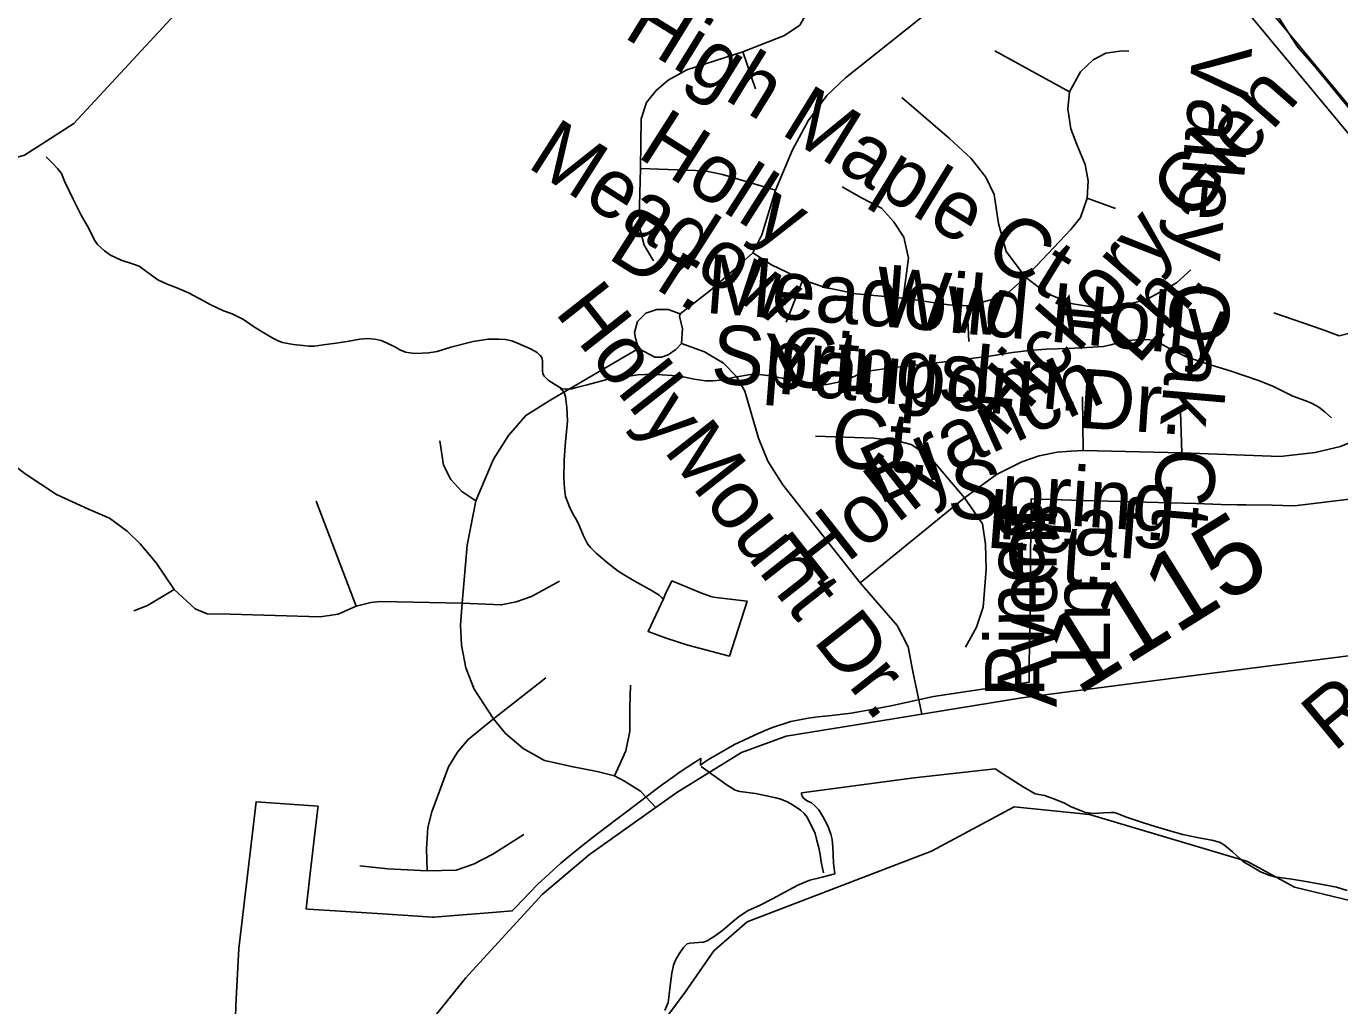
# Model space of a CAD drawing. Extents: x 2001466 to 31450019, y -30647475 to 847247.
# Drawn here: x 2038050 to 2042268, y 683676 to 686822 of the extents above; entities that cross this region are included whole.
import ezdxf

# ---------------------------------------------------------------- set-up
doc = ezdxf.new("R2010")
doc.units = 0
for name, color, linetype in [('Exist Aviation Commercial or Municipal Perimeter Paved', 7, 'Continuous'), ('Exist Boundary Political City Limit New', 7, 'Continuous'), ('Exist Hydrographic Creek Single Shore', 7, 'Continuous'), ('Exist Hydrographic Misc Water Feature', 7, 'Continuous'), ('Exist Road Non-System Type 51', 7, 'Continuous'), ('Exist Road Non-System Type 51 Label', 7, 'Continuous'), ('Exist Road Secondary Type 51 Attributed', 7, 'Continuous'), ('Exist Road Secondary Type 51 Label', 7, 'Continuous'), ('Exist Road Secondary Type 51 Number Label', 7, 'Continuous'), ('Map Preparation Boundary City Limit Buffer Line', 7, 'Continuous')]:
    doc.layers.add(name, color=color, linetype=linetype)

msp = doc.modelspace()

# ---------------------------------------------------------------- linework, layer by layer
at = {"layer": 'Exist Aviation Commercial or Municipal Perimeter Paved'}
msp.add_line((2042103.6, 686800.8), (2043075.5, 685628.1), dxfattribs=at)
msp.add_lwpolyline([(2043075.5, 685628.1), (2043498.8, 685117.4), (2043555, 685057.6), (2043513, 685019.5), (2043454.9, 685083.5), (2041370.9, 687591.4), (2041340.9, 687627.4), (2041386.6, 687665.5), (2041415.7, 687630.7), (2042103.6, 686800.8)], dxfattribs=at)
at = {"layer": 'Exist Boundary Political City Limit New'}
for points in [[(2042334.5, 685307.5), (2042220.9, 685293.6), (2042132.2, 685282.6), (2042119.5, 685281.2), (2042051.9, 685283.1), (2041968.4, 685284.3), (2041939.2, 685284.8), (2041887.8, 685286.2), (2041807.9, 685288.5), (2041725.9, 685290.8), (2041646, 685293.1), (2041564.5, 685295.2), (2041484.6, 685297.6), (2041407.5, 685299.9), (2041277.6, 685303.4), (2041277.5, 685299.9), (2041276.2, 685184.2), (2041275.6, 685139.5), (2041275.4, 685103.9), (2041274.5, 685022.6), (2041274.4, 685000), (2041274.2, 684927.7), (2041272.1, 684828.3), (2041271.4, 684777.7), (2041271, 684714.9), (2040964.2, 684669.4), (2040832.1, 684640.4), (2040770.9, 684628.4), (2040699.2, 684616.1), (2040636.6, 684608.4), (2040594, 684603.8), (2040561.5, 684599.2), (2040505.6, 684588.4), (2040444, 684568.5), (2040422.9, 684559.6), (2040401.1, 684550.4), (2040325, 684514.6), (2040241.5, 684466.3), (2040225.5, 684455.8), (2040215.2, 684449.1), (2040215.5, 684452.9)], [(2040215.5, 684452.9), (2040216.4, 684470.1), (2040196.1, 684457.2), (2040153.8, 684428.8), (2040111.9, 684399.7), (2040085.9, 684380.9), (2039982.4, 684302.1), (2039952.1, 684279.2), (2039912.2, 684249), (2039872.5, 684218.6), (2039832.4, 684187.2), (2039792.6, 684155.2), (2039767.6, 684133.8), (2039692.2, 684065), (2039621.1, 683991.9), (2039611, 683980.8), (2039560.2, 683976.6), (2039520.4, 683973.4), (2039438.6, 683966.7), (2039359.9, 683960.2), (2039354.9, 683960.6), (2039276, 683965.7), (2039210.1, 683969.9), (2039059.5, 683979.8), (2038956, 683986.4), (2038948.8, 683986.9), (2038959.9, 684082.2), (2038978.4, 684239), (2038986.9, 684311), (2038987.5, 684316.7), (2038788.4, 684331.3), (2038732.5, 683860.2), (2038728.6, 683778.8), (2038724.8, 683698.6), (2038720.9, 683617.3)]]:
    msp.add_lwpolyline(points, dxfattribs=at)
at = {"layer": 'Exist Hydrographic Creek Single Shore'}
msp.add_lwpolyline([(2039064.6, 682482.2), (2039450.9, 683035.3), (2039650, 683211.6), (2039900, 683360.8), (2040165.9, 683719.5), (2040258, 683852.2), (2040365.8, 683945.1), (2040957, 684172.6), (2041223, 684314.8), (2041464.9, 684290.2), (2041972.8, 684138.8), (2042122.9, 684057), (2042673.9, 683924.4), (2043115, 683967.9), (2043248.9, 683952.1), (2043339.9, 683884.6), (2043432.8, 683577.6)], dxfattribs=at)
at = {"layer": 'Exist Hydrographic Misc Water Feature'}
for points in [[(2037834.3, 686347.4), (2038045.1, 686407.1), (2038202.9, 686508.9), (2038758.3, 687110)], [(2038114.8, 686402.3), (2038134.9, 686382.3), (2038150.9, 686364.3), (2038163, 686348.4), (2038172.8, 686324.4), (2038201.1, 686266.5), (2038226.9, 686214.5), (2038251.1, 686172.6), (2038269.2, 686134.6), (2038279.2, 686120.7), (2038301.2, 686100.7), (2038321.3, 686086.7), (2038355.3, 686070.8), (2038391.4, 686058.9), (2038413.3, 686050.9), (2038437.3, 686033), (2038473.4, 686007), (2038503.3, 685993.1), (2038533.5, 685981.2), (2038571.4, 685965.2), (2038605.5, 685947.3), (2038643.6, 685927.4), (2038683.6, 685907.4), (2038711.7, 685897.5), (2038747.6, 685879.5), (2038779.6, 685857.6), (2038807.6, 685839.7), (2038841.7, 685819.7), (2038859.7, 685811.8), (2038873.7, 685805.8), (2038907.7, 685799.9), (2038939.7, 685795.9), (2038957.7, 685794), (2038975.8, 685794), (2039003.7, 685798), (2039045.7, 685804.2), (2039087.5, 685810.2), (2039121.6, 685816.3), (2039147.6, 685818.4), (2039169.6, 685816.4), (2039189.7, 685812.4), (2039207.7, 685804.5), (2039235.8, 685790.5), (2039249.7, 685782.5), (2039267.8, 685774.5), (2039281.7, 685772.6), (2039299.8, 685770.6), (2039343.6, 685772.8), (2039369.7, 685776.8), (2039413.6, 685790.8), (2039485.5, 685809), (2039533.5, 685817), (2039567.6, 685817.1), (2039589.7, 685815.2), (2039609.6, 685811.3), (2039627.6, 685803.3), (2039669.7, 685785.4), (2039691.6, 685773.4), (2039699.6, 685765.4), (2039705.6, 685757.4), (2039707.8, 685747.4), (2039707.8, 685729.4), (2039707.8, 685715.4), (2039709.7, 685705.4), (2039713.8, 685697.4), (2039725.9, 685685.5), (2039749.9, 685669.5), (2039763.8, 685661.6)], [(2039763.8, 685661.6), (2039771.8, 685657.6), (2039781.8, 685655.6), (2039801.9, 685657.6), (2039817.9, 685661.6), (2039851.8, 685669.7), (2039879.7, 685677.8), (2039895.6, 685681.8), (2039919.6, 685687.8), (2039959.8, 685694), (2040013.8, 685702), (2040061.7, 685704.1), (2040123.7, 685700.2), (2040165.7, 685694.3), (2040195.6, 685688.4), (2040231.7, 685682.4), (2040255.7, 685682.5), (2040279.7, 685684.5), (2040325.6, 685694.6), (2040375.7, 685702.7), (2040405.6, 685702.8), (2040439.7, 685698.8), (2040477.6, 685690.9), (2040531.7, 685677), (2040571.7, 685671.1), (2040595.7, 685671.1), (2040621.7, 685671.2), (2040663.6, 685679.2), (2040701.5, 685693.3), (2040727.5, 685705.4), (2040753.6, 685713.4), (2040775.5, 685717.4), (2040837.5, 685725.6), (2040945.5, 685737.8), (2040999.4, 685743.9), (2041075.5, 685754), (2041143.4, 685762.1), (2041217.4, 685774.3), (2041271.3, 685780.4), (2041325.3, 685784.5), (2041397.5, 685786.6), (2041475.4, 685790.8), (2041509.4, 685792.8), (2041533.2, 685798.9), (2041579.1, 685811), (2041615.2, 685815), (2041653.2, 685815.1), (2041675.3, 685811.1), (2041693.1, 685803.2), (2041727.2, 685783.3), (2041773.3, 685761.4), (2041829.3, 685741.5), (2041881.4, 685725.6), (2041919.3, 685713.6), (2042007.5, 685683.8), (2042053.4, 685665.9), (2042117.4, 685634), (2042159.4, 685618.1), (2042179.5, 685610.2), (2042201.7, 685598.3), (2042221.6, 685582.3), (2042241.7, 685564.3)], [(2039763.8, 685661.6), (2039777.9, 685645.6), (2039781.8, 685631.6), (2039785.9, 685597.6), (2039788, 685553.6), (2039786.2, 685529.6), (2039782.1, 685487.6), (2039778.2, 685429.6), (2039776.3, 685371.6), (2039778.6, 685337.6), (2039782.5, 685311.6), (2039794.6, 685277.7), (2039806.7, 685253.7), (2039814.7, 685241.7), (2039824.5, 685221.8), (2039838.6, 685187.7), (2039852.8, 685159.8), (2039862.6, 685147.8), (2039880.9, 685129.9), (2039916.8, 685097.9), (2039950.8, 685072), (2039962.9, 685064), (2040002.9, 685040.2), (2040060.9, 685008.2), (2040082.9, 684994.3), (2040091.1, 684986.3), (2040097, 684982.3)], [(2040097, 684982.3), (2040103, 684998.3), (2040123.1, 685040.3), (2040217, 685002.5), (2040249, 684990.6), (2040257, 684988.6), (2040283, 684984.6), (2040365, 684974.8), (2040309.2, 684798.7), (2040175.3, 684834.4), (2040105.4, 684856.3), (2040047.2, 684878.2), (2040097, 684982.3)], [(2040646.6, 684099.5), (2040642.7, 684133.5), (2040640.4, 684185.4), (2040638.3, 684209.4), (2040634.2, 684227.5), (2040624.4, 684253.4), (2040608.4, 684283.4), (2040596.1, 684305.3), (2040582.2, 684319.3), (2040572.1, 684327.3), (2040556.1, 684335.3), (2040544.2, 684345.3), (2040540.1, 684355.3), (2040540.1, 684359.3), (2040901.8, 684407.9), (2041161.8, 684436.4), (2041189.9, 684418.5), (2041251.9, 684378.6), (2041290, 684356.7)], [(2041290, 684356.7), (2041320.1, 684350.7), (2041350.1, 684340.8), (2041384.1, 684326.8), (2041406.1, 684314.9), (2041430.1, 684305), (2041452, 684297), (2041478, 684293), (2041510, 684295.1), (2041534, 684297.1), (2041544.1, 684297.1), (2041554.1, 684293.1), (2041584, 684281.2), (2041638.2, 684263.4), (2041676.1, 684251.4), (2041730.3, 684235.5), (2041764.1, 684225.6), (2041816.2, 684215.7), (2041858.2, 684207.8), (2041882.2, 684201.8), (2041898.2, 684191.9), (2041924.2, 684169.9), (2041948.2, 684148), (2041962.4, 684136), (2041976.3, 684128), (2042014.2, 684106.1), (2042044.4, 684094.2), (2042060.4, 684090.2), (2042114.5, 684082.3), (2042166.4, 684074.4), (2042218.5, 684064.5), (2042258.5, 684056.6), (2042292.5, 684046.6)], [(2040646.6, 684099.5), (2040606.8, 684089.4), (2040566.6, 684079.3), (2040548.7, 684071.3), (2040528.6, 684063.3), (2040484.8, 684039.2), (2040446.8, 684019.1), (2040406.8, 683999.1), (2040366.9, 683981), (2040336.9, 683961), (2040310.9, 683938.9), (2040287.1, 683918.8), (2040263.1, 683900.8), (2040237.1, 683884.8), (2040225, 683880.7), (2040209, 683878.7), (2040181.1, 683876.6), (2040173.1, 683874.6), (2040161.2, 683862.6), (2040147.2, 683842.6), (2040135.2, 683822.6), (2040129.2, 683806.6), (2040123.3, 683780.6), (2040119.4, 683748.5), (2040115.5, 683712.5), (2040111.4, 683686.5), (2040101.5, 683660.5)]]:
    msp.add_lwpolyline(points, dxfattribs=at)
at = {"layer": 'Exist Road Non-System Type 51'}
for points in [[(2040352, 686739.3), (2040485.7, 686791.6), (2040534.1, 686824.6), (2040561.3, 686871.1), (2040576.8, 686937), (2040573.8, 687066)], [(2040968.8, 686884.5), (2040681.4, 686655.9), (2040621.3, 686599.7), (2040561.3, 686518.2), (2040510.9, 686425.2), (2040456.6, 686295.3)], [(2042053.8, 686879.3), (2042090.6, 686820.5), (2042103.6, 686800.8)], [(2042103.6, 686800.8), (2042133.3, 686755.6), (2042188, 686692.5), (2042340.2, 686507.4), (2042638.8, 686145.3), (2042812.6, 685937.8), (2042980.4, 685730.4), (2043075.5, 685628.1)], [(2040022.6, 686365.1), (2040024.6, 686524.1), (2040042, 686576.4), (2040073, 686615.2), (2040111.8, 686648.1), (2040171.8, 686681.1), (2040352, 686739.3)], [(2040352, 686739.3), (2040392.7, 686621)], [(2041160.7, 686743.1), (2041400.9, 686611.3)], [(2041400.9, 686611.3), (2041435.8, 686675.3), (2041476.5, 686714.1), (2041517.2, 686735.4), (2041569.5, 686743.1), (2041590.8, 686741.2)], [(2041259.5, 686015.3), (2041197.5, 686098.7), (2041172.3, 686187.9), (2041158.8, 686280.9), (2041131.6, 686337.2), (2041085.1, 686397.3), (2041015.4, 686461.2), (2040862.3, 686593.1)], [(2041400.9, 686611.3), (2041395.1, 686556.2), (2041404.8, 686492.3), (2041424.2, 686441.9), (2041451.3, 686377.9), (2041461, 686325.5), (2041457.1, 686269.3)], [(2040022.6, 686365.1), (2040019.2, 686245.8), (2040019.2, 686174.8), (2040034.4, 686119), (2040064.8, 686068.3)], [(2040456.6, 686295.3), (2040286.1, 686345.7), (2040229.9, 686357.3), (2040022.6, 686365.1)], [(2040456.6, 686295.3), (2040412.1, 686152.2), (2040383.8, 686094.1)], [(2040866.2, 685948.6), (2040883.6, 686076.6), (2040868.1, 686144.5), (2040835.2, 686194.9), (2040796.5, 686237.5), (2040732.5, 686270.5), (2040670.5, 686305.4)], [(2041457.1, 686269.3), (2041435.8, 686207.3), (2041404.8, 686168.5), (2041294.4, 686052.2), (2041259.5, 686015.3)], [(2041457.1, 686269.3), (2041548.2, 686236.4)], [(2040383.8, 686094.1), (2040322.9, 686039.8), (2040245.4, 685971.9), (2040150.5, 685898.2), (2040111.8, 685911.8), (2040074.9, 685911.8), (2040040.1, 685900.2), (2040013, 685873), (2040003.3, 685838.1), (2040006.5, 685819.7), (2040016.7, 685786.8), (2040069.1, 685758.6), (2040090.4, 685758.6), (2040111.8, 685766.4), (2040136.9, 685783.9), (2040154.4, 685803.2), (2040158.3, 685849.8), (2040148.6, 685890.5), (2040150.5, 685898.2)], [(2040544.6, 686006.8), (2040443.8, 686055.3), (2040383.8, 686094.1)], [(2041259.5, 686015.3), (2041327.3, 685964.2), (2041404.8, 685931.2), (2041492, 685917.6), (2041565.6, 685923.4), (2041647, 685942.8), (2041743.9, 685997.1), (2041790.4, 686039.8)], [(2040544.6, 686006.8), (2040490.3, 685871.1)], [(2040866.2, 685948.6), (2040715.1, 685962.2), (2040612.4, 685983.5), (2040544.6, 686006.8)], [(2041259.5, 686015.3), (2041205.3, 685968), (2041156.8, 685944.8), (2041120, 685935.1), (2041071.6, 685923.4)], [(2041071.6, 685923.4), (2041013.5, 685927.3), (2040866.2, 685948.6)], [(2042405.7, 685947.9), (2042351.5, 685878.1), (2042312.7, 685839.3), (2042266.2, 685827.7), (2042215.8, 685847.1), (2042057, 685901.3)], [(2041071.6, 685923.4), (2041077.4, 685809.1)], [(2039494.6, 685297.3), (2039550.4, 685431.7), (2039598.5, 685507.8), (2039654.3, 685571.2), (2039735.4, 685621.9), (2040016.7, 685786.8)], [(2040154.4, 685803.2), (2040228, 685776.1), (2040290, 685739.3), (2040330.7, 685696.6), (2040357.8, 685649.7), (2040377.2, 685583.8), (2040402.4, 685498.5), (2040431.4, 685424.8), (2040479.9, 685349.2), (2040727.9, 685034)], [(2038525.4, 685013), (2038467.6, 685098.8), (2038416.2, 685159.7), (2038374.3, 685199.7), (2038317.2, 685241.6), (2038250.5, 685270.2), (2038147.7, 685317.8), (2038046.8, 685384.5), (2037866.7, 685522.8), (2037777.3, 685604.7), (2037695.4, 685669.5), (2037626.9, 685705.7), (2037573.6, 685715.2), (2037514.6, 685713.3), (2037465.1, 685696.2), (2037415.6, 685667.6), (2037381.3, 685625.7), (2037364.2, 685597.1), (2037348.9, 685551.4)], [(2041444.7, 685459.3), (2041442.8, 685631.9)], [(2041760.9, 685451.6), (2041757, 685583.4)], [(2041760.9, 685451.6), (2042076.7, 685439.9), (2042189.5, 685452.7), (2042270.9, 685472.1), (2042340.6, 685501.2), (2042406.5, 685541.9), (2042478.2, 685586.5)], [(2039494.6, 685297.3), (2039449, 685327.8), (2039413.5, 685365.8), (2039390.7, 685411.5), (2039378, 685490.1)], [(2041063.1, 685307.3), (2040954.6, 685435.3), (2040923.6, 685458.5), (2040892.6, 685477.9), (2040851.9, 685489.6), (2040772.4, 685499.2), (2040584.5, 685505.1)], [(2041063.1, 685307.3), (2041165.7, 685381.8), (2041247.1, 685422.5), (2041303.3, 685441.9), (2041361.4, 685453.5), (2041406, 685457.4), (2041444.7, 685459.3)], [(2041444.7, 685459.3), (2041760.9, 685451.6)], [(2039109.5, 684959.3), (2038981.2, 685296.9)], [(2039450.2, 684968.9), (2039466.7, 685155.3), (2039487, 685259.3), (2039494.6, 685297.3)], [(2040727.9, 685034), (2041063.1, 685307.3)], [(2041063.1, 685307.3), (2041121.2, 685223.9), (2041130.9, 685158), (2041132.8, 685076.6), (2041123.1, 684956.4), (2041101.8, 684891.3), (2041066.9, 684827.3)], [(2039450.2, 684968.9), (2039575.9, 684963.1), (2039623.5, 684972.7), (2039673, 684989.8), (2039762.4, 685039.3)], [(2040727.9, 685034), (2040847.2, 684897.1), (2040882.1, 684828.8), (2040897.6, 684749.7), (2040926.2, 684612.2)], [(2038525.4, 685013), (2038439.8, 684961.6), (2038396, 684944.5)], [(2039109.5, 684959.3), (2039051.6, 684933), (2038994.5, 684925.4), (2038705.1, 684933), (2038630.9, 684934.9), (2038592.8, 684950.2), (2038525.4, 685013)], [(2039450.2, 684968.9), (2039187.5, 684974.6), (2039157.1, 684970.8), (2039109.5, 684959.3)], [(2039551.1, 684597.4), (2039488.3, 684692.6), (2039461.7, 684761.2), (2039448.3, 684833.6), (2039444.5, 684898.4), (2039450.2, 684968.9)], [(2039551.1, 684597.4), (2039718.7, 684728.8)], [(2039939.5, 684414.5), (2039975.7, 684494.5), (2039989, 684557.4), (2039989, 684633.6), (2039990.9, 684706)], [(2039551.1, 684597.4), (2039469.3, 684530.7), (2039435, 684490.7), (2039406.5, 684443.1), (2039353.1, 684298.3), (2039339.8, 684248.8), (2039336, 684180.2), (2039337.9, 684109.7)], [(2039939.5, 684414.5), (2039884.3, 684427.8), (2039806.2, 684443.1), (2039714.9, 684464), (2039646.3, 684502.1), (2039589.2, 684549.8), (2039551.1, 684597.4)], [(2040218.1, 684444.6), (2040300.8, 684384.9), (2040326.5, 684368.4), (2040342.4, 684364.1), (2040392.3, 684357.1), (2040428.1, 684350.3), (2040458, 684343.7), (2040473.9, 684339.4), (2040493.7, 684331), (2040513.5, 684320.6), (2040537.2, 684304.1), (2040549, 684293.9), (2040558.7, 684281.7), (2040583.7, 684229.2), (2040589.2, 684207), (2040594.8, 684186.9), (2040600.3, 684162.8), (2040601.9, 684144.8), (2040603.7, 684132.7), (2040611.1, 684102.6)], [(2040072.3, 684312.5), (2040023.3, 684365), (2039971.9, 684397.4), (2039939.5, 684414.5)], [(2039337.9, 684109.7), (2039431.2, 684111.6), (2039486.4, 684130.7), (2039549.2, 684163.1), (2039648.2, 684225.9)], [(2039337.9, 684109.7), (2039211.5, 684115.4), (2039122, 684125)]]:
    msp.add_lwpolyline(points, dxfattribs=at)
at = {"layer": 'Exist Road Secondary Type 51 Attributed'}
msp.add_lwpolyline([(2035824.6, 682080.8), (2036229.9, 682002.6), (2036631.1, 681941.3), (2036868.6, 681905.4), (2037029, 681922.3), (2037187.4, 681968.8), (2037383.7, 682053.3), (2037727.8, 682241.3), (2038421.4, 682680.8), (2038558.6, 682797), (2038816.2, 683031.5), (2039015.7, 683215.3), (2039218.4, 683462.5), (2039461.2, 683764.6), (2039707.1, 684032.9), (2039859.1, 684161.8), (2040139.9, 684360.4), (2040346.8, 684489.2), (2040490.4, 684542), (2040794.4, 684590.6), (2041247.3, 684664.6), (2041817.3, 684738.5), (2042364.1, 684808.2)], dxfattribs=at)
at = {"layer": 'Map Preparation Boundary City Limit Buffer Line'}
for points in [[(2042334.5, 685307.5), (2042220.9, 685293.6), (2042132.2, 685282.6), (2042119.5, 685281.2), (2042051.9, 685283.1), (2041968.4, 685284.3), (2041939.2, 685284.8), (2041887.8, 685286.2), (2041807.9, 685288.5), (2041725.9, 685290.8), (2041646, 685293.1), (2041564.5, 685295.2), (2041484.6, 685297.6), (2041407.5, 685299.9), (2041277.6, 685303.4), (2041277.5, 685299.9), (2041276.2, 685184.2), (2041275.6, 685139.5), (2041275.4, 685103.9), (2041274.5, 685022.6), (2041274.4, 685000), (2041274.2, 684927.7), (2041272.1, 684828.3), (2041271.4, 684777.7), (2041271, 684714.9), (2040964.2, 684669.4), (2040832.1, 684640.4), (2040770.9, 684628.4), (2040699.2, 684616.1), (2040636.6, 684608.4), (2040594, 684603.8), (2040561.5, 684599.2), (2040505.6, 684588.4), (2040444, 684568.5), (2040422.9, 684559.6), (2040401.1, 684550.4), (2040325, 684514.6), (2040241.5, 684466.3), (2040225.5, 684455.8), (2040215.2, 684449.1), (2040215.5, 684452.9)], [(2040215.5, 684452.9), (2040216.4, 684470.1), (2040196.1, 684457.2), (2040153.8, 684428.8), (2040111.9, 684399.7), (2040085.9, 684380.9), (2039982.4, 684302.1), (2039952.1, 684279.2), (2039912.2, 684249), (2039872.5, 684218.6), (2039832.4, 684187.2), (2039792.6, 684155.2), (2039767.6, 684133.8), (2039692.2, 684065), (2039621.1, 683991.9), (2039611, 683980.8), (2039560.2, 683976.6), (2039520.4, 683973.4), (2039438.6, 683966.7), (2039359.9, 683960.2), (2039354.9, 683960.6), (2039276, 683965.7), (2039210.1, 683969.9), (2039059.5, 683979.8), (2038956, 683986.4), (2038948.8, 683986.9), (2038959.9, 684082.2), (2038978.4, 684239), (2038986.9, 684311), (2038987.5, 684316.7), (2038788.4, 684331.3), (2038732.5, 683860.2), (2038728.6, 683778.8), (2038724.8, 683698.6), (2038720.9, 683617.3)]]:
    msp.add_lwpolyline(points, dxfattribs=at)

# ---------------------------------------------------------------- texts
at = {"layer": 'Exist Road Non-System Type 51 Label'}
for s, rotation, p in [('High Maple Ct.', 328.3602, (2039963.8, 686789)), ('Valley Oak Ct.', 265.0603, (2041798, 686767.1)), ('Hickory Glen', 48.8497, (2041187.2, 685494.8)), ('Holly', 327.4959, (2040007.6, 686404.4)), ('Meadow', 327.4959, (2039654.5, 686371.7)), ('Dr.', 327.4959, (2039912.6, 686079.4)), ('Meadow', 355.5957, (2040228.1, 685901.2)), ('Wild Holly', 354.799, (2040769.7, 685860.8)), ('HollyMount Dr.', 308.1985, (2039744.8, 685902.8)), ('Ln.', 48.8497, (2041620, 685731)), ('Springs', 355.5957, (2040245.6, 685676.4)), ('Yaupon', 354.799, (2040405.3, 685647.4)), ('Ct.', 355.5957, (2040463.9, 685668.7)), ('Ln.', 354.799, (2041083, 685615.6)), ('Branch', 24.4715, (2040789, 685284.3)), ('Dr.', 356.1811, (2041423.3, 685532.9)), ('Ct.', 354.799, (2040628.2, 685409.5)), ('Holly', 38.2691, (2040593.1, 685022.9)), ('Spring', 356.1811, (2041005.4, 685244.3)), ('Leaf', 355.5957, (2041129, 685148.2)), ('Pines', 90, (2041319.5, 684665.6)), ('Avent', 90, (2041359.8, 684634.5)), ('Ct.', 356.1811, (2041187.8, 685043.5)), ('Ln.', 90, (2041531, 684769.7))]:
    msp.add_text(s, height=190, rotation=rotation, dxfattribs=at).set_placement(p)
at = {"layer": 'Exist Road Secondary Type 51 Label'}
msp.add_text('Rd.', height=190, rotation=39.6418, dxfattribs=at).set_placement((2042249.2, 684487.8))
at = {"layer": 'Exist Road Secondary Type 51 Number Label'}
msp.add_text('1115', height=250, rotation=31.918, dxfattribs=at).set_placement((2041426.6, 684670.2))

doc.saveas('drawing.dxf')
